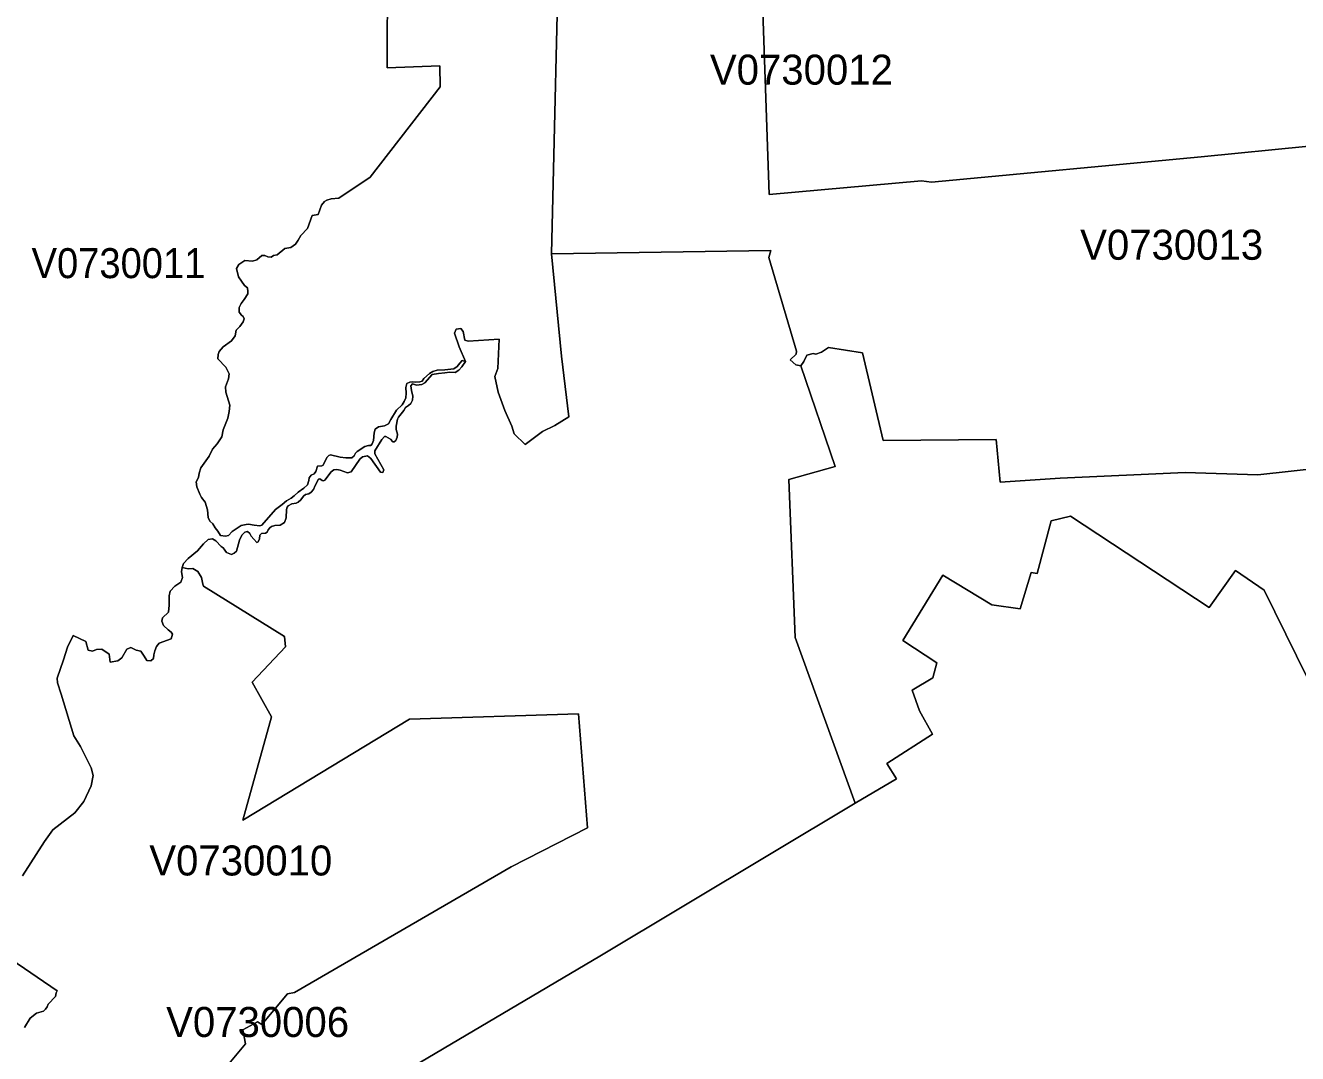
# Model space of a CAD drawing. Extents: x 369010 to 735936, y 6377141 to 6616555.
# Drawn here: x 531448 to 535688, y 6479190 to 6482618 of the extents above; entities that cross this region are included whole.
import ezdxf
from ezdxf.enums import TextEntityAlignment as Align

# ---------------------------------------------------------------- set-up
doc = ezdxf.new("R2010")
doc.units = 0
doc.header["$LTSCALE"] = 40
doc.layers.add('3', color=7, linetype='Continuous', lineweight=13)
doc.layers.add('4', color=7, linetype='Continuous')

msp = doc.modelspace()

# ---------------------------------------------------------------- linework, layer by layer
at = {"layer": '3'}
for points in [[(532375.89, 6481075.51), (532388.3, 6481086.27), (532392.44, 6481100.34), (532393.44, 6481109.61), (532399.89, 6481118.38), (532409.99, 6481123.01), (532415.45, 6481130.79), (532421.74, 6481148.83), (532435.47, 6481149.16), (532440.44, 6481151.98), (532452.02, 6481177.13), (532458.64, 6481183.59), (532464.93, 6481186.07), (532496.54, 6481178.29), (532515.41, 6481176.8), (532535.93, 6481176.64), (532543.05, 6481182.76), (532548.18, 6481191.37), (532553.15, 6481196.99), (532578.8, 6481214.37), (532591.05, 6481217.35), (532598.49, 6481217.68), (532603.46, 6481222.48), (532607.6, 6481234.56), (532609.75, 6481260.21), (532613.39, 6481272.3), (532624.31, 6481279.25), (532644.5, 6481283.05), (532657.91, 6481289.18), (532665.19, 6481304.4), (532684.89, 6481335.02), (532703.09, 6481352.57), (532710.04, 6481363.82), (532716, 6481376.07), (532716.5, 6481391.62), (532715.67, 6481411.15), (532719.31, 6481424.23), (532728.58, 6481428.7), (532737.35, 6481429.36), (532747.94, 6481428.04), (532762.01, 6481429.36), (532769.63, 6481432.01), (532775.58, 6481440.95), (532794.12, 6481457.83), (532805.54, 6481464.61), (532820.44, 6481468.09), (532845.92, 6481469.91), (532875.38, 6481473.22), (532886.31, 6481480.5), (532895.24, 6481491.92), (532903.85, 6481500.69), (532913.95, 6481497.05), (532893.42, 6481545.87), (532878.2, 6481592.05), (532883.82, 6481605.46), (532899.22, 6481607.61), (532906.33, 6481597.51), (532912.62, 6481568.71), (532923.88, 6481565.07), (533026.32, 6481571.69), (533021.69, 6481474.54), (533011.92, 6481447.07), (533023.51, 6481395.76), (533046.02, 6481334.36), (533068.86, 6481282.39), (533076.3, 6481256.24), (533113.87, 6481220.82), (533171.14, 6481264.52), (533212.68, 6481284.05), (533258.86, 6481312.85), (533234.53, 6481514.76), (533201.43, 6481856.03), (533228.9, 6483031.27)], [(533228.9, 6483031.27), (533201.43, 6481856.03), (533932.46, 6481867.95), (533925.17, 6481844.28), (534017.86, 6481532.14), (534016.53, 6481521.55), (533996.67, 6481503.17), (534015.71, 6481486.29), (534032.26, 6481483.48), (534042.68, 6481497.05), (534052.12, 6481518.24), (534072.97, 6481523.86), (534082.07, 6481522.04), (534101.11, 6481529.16), (534124.44, 6481544.39), (534238.14, 6481525.85), (534306.33, 6481233.73), (534683.02, 6481237.04), (534696.75, 6481095.37), (534896.68, 6481108.28), (535313.26, 6481126.98), (535554.89, 6481119.54), (536332.93, 6481204.94)], [(535724.87, 6482215.01), (535366.55, 6482179.92), (534467.86, 6482095.84), (534433.93, 6482099.32), (533926.83, 6482054.3), (533892.07, 6483049.64)], [(533892.07, 6483049.64), (533926.83, 6482054.3), (534433.93, 6482099.32), (534467.86, 6482095.84), (535366.55, 6482179.92), (535724.87, 6482215.01), (536057.03, 6482245.13), (535884.25, 6482617.18), (535736.95, 6482957.62)], [(532654.44, 6482800.06), (532653.77, 6482476.17), (532828.55, 6482483.29), (532829.54, 6482413.12), (532596.18, 6482112.39), (532492.74, 6482042.22), (532466.92, 6482040.07), (532451.86, 6482035.77), (532444.74, 6482030.47), (532434.98, 6482018.22), (532423.39, 6481987.27), (532403.7, 6481984.46), (532388.3, 6481940.77), (532365.13, 6481917.43), (532356.36, 6481901.54), (532347.76, 6481888.8), (532332.03, 6481877.54), (532312.5, 6481874.4), (532287.02, 6481853.38), (532274.77, 6481850.9), (532266.66, 6481844.94), (532255.74, 6481846.43), (532246.14, 6481851.4), (532235.71, 6481850.73), (532218.5, 6481836.83), (532204.76, 6481832.03), (532178.94, 6481834.18), (532158.59, 6481820.45), (532150.97, 6481807.21), (532158.42, 6481779.24), (532178.28, 6481750.44), (532187.71, 6481743.16), (532188.87, 6481730.41), (532188.54, 6481723.46), (532176.96, 6481703.93), (532166.86, 6481691.35), (532160.57, 6481677.62), (532159.74, 6481662.06), (532167.52, 6481652.46), (532173.48, 6481647.49), (532176.63, 6481639.72), (532173.98, 6481629.79), (532162.39, 6481614.56), (532149.65, 6481601.48), (532146.67, 6481583.11), (532135.08, 6481566.73), (532106.62, 6481546.21), (532093.54, 6481530.65), (532089.74, 6481520.88), (532088.74, 6481506.32), (532116.05, 6481478.18), (532127.14, 6481456.34), (532124.49, 6481439.29), (532114.4, 6481413.47), (532115.89, 6481395.1), (532128.96, 6481352.4), (532126.64, 6481330.39), (532122.17, 6481308.54), (532107.11, 6481269.65), (532101.82, 6481246.48), (532086.59, 6481223.47), (532071.2, 6481205.6), (532060.61, 6481181.77), (532032.8, 6481142.71), (532026.51, 6481125.49), (532024.03, 6481110.76), (532016.58, 6481096.53), (532018.57, 6481079.98), (532028.5, 6481054.82), (532035.12, 6481043.74), (532047.04, 6481028.01), (532054.15, 6481002.53), (532056.8, 6480977.53), (532061.93, 6480964.62), (532072.85, 6480956.02), (532080.47, 6480942.78), (532089.4, 6480931.36), (532098.34, 6480917.79), (532114.73, 6480914.81), (532124.66, 6480917.12), (532136.24, 6480930.37), (532166.36, 6480950.72), (532183.08, 6480954.53), (532191.02, 6480955.36), (532209.89, 6480951.38), (532228.76, 6480950.06), (532236.04, 6480951.72), (532280.73, 6481004.01), (532303.73, 6481021.23), (532317.47, 6481033.47), (532333.19, 6481042.08), (532343.12, 6481049.36), (532356.36, 6481061.28), (532375.89, 6481075.51)], [(532403.7, 6481984.46), (532423.39, 6481987.27), (532434.98, 6482018.22), (532444.74, 6482030.47), (532451.86, 6482035.77), (532466.92, 6482040.07), (532492.74, 6482042.22), (532596.18, 6482112.39), (532829.54, 6482413.12), (532828.55, 6482483.29), (532653.77, 6482476.17), (532654.44, 6482800.06)], [(532548.18, 6481191.37), (532543.05, 6481182.76), (532535.93, 6481176.64), (532515.41, 6481176.8), (532496.54, 6481178.29), (532464.93, 6481186.07), (532458.64, 6481183.59), (532452.02, 6481177.13), (532440.44, 6481151.98), (532435.47, 6481149.16), (532421.74, 6481148.83), (532415.45, 6481130.79), (532409.99, 6481123.01), (532399.89, 6481118.38), (532393.44, 6481109.61), (532392.44, 6481100.34), (532388.3, 6481086.27), (532375.89, 6481075.51), (532356.36, 6481061.28), (532343.12, 6481049.36), (532333.19, 6481042.08), (532317.47, 6481033.47), (532303.73, 6481021.23), (532280.73, 6481004.01), (532236.04, 6480951.72), (532228.76, 6480950.06), (532209.89, 6480951.38), (532191.02, 6480955.36), (532183.08, 6480954.53), (532166.36, 6480950.72), (532136.24, 6480930.37), (532124.66, 6480917.12), (532114.73, 6480914.81), (532098.34, 6480917.79), (532089.4, 6480931.36), (532080.47, 6480942.78), (532072.85, 6480956.02), (532061.93, 6480964.62), (532056.8, 6480977.53), (532054.15, 6481002.53), (532047.04, 6481028.01), (532035.12, 6481043.74), (532028.5, 6481054.82), (532018.57, 6481079.98), (532016.58, 6481096.53), (532024.03, 6481110.76), (532026.51, 6481125.49), (532032.8, 6481142.71), (532060.61, 6481181.77), (532071.2, 6481205.6), (532086.59, 6481223.47), (532101.82, 6481246.48), (532107.11, 6481269.65), (532122.17, 6481308.54), (532126.64, 6481330.39), (532128.96, 6481352.4), (532115.89, 6481395.1), (532114.4, 6481413.47), (532124.49, 6481439.29), (532127.14, 6481456.34), (532116.05, 6481478.18), (532088.74, 6481506.32), (532089.74, 6481520.88), (532093.54, 6481530.65), (532106.62, 6481546.21), (532135.08, 6481566.73), (532146.67, 6481583.11), (532149.65, 6481601.48), (532162.39, 6481614.56), (532173.98, 6481629.79), (532176.63, 6481639.72), (532173.48, 6481647.49), (532167.52, 6481652.46), (532159.74, 6481662.06), (532160.57, 6481677.62), (532166.86, 6481691.35), (532176.96, 6481703.93), (532188.54, 6481723.46), (532188.87, 6481730.41), (532187.71, 6481743.16), (532178.28, 6481750.44), (532158.42, 6481779.24), (532150.97, 6481807.21), (532158.59, 6481820.45), (532178.94, 6481834.18), (532204.76, 6481832.03), (532218.5, 6481836.83), (532235.71, 6481850.73), (532246.14, 6481851.4), (532255.74, 6481846.43), (532266.66, 6481844.94), (532274.77, 6481850.9), (532287.02, 6481853.38), (532312.5, 6481874.4), (532332.03, 6481877.54), (532347.76, 6481888.8), (532356.36, 6481901.54), (532365.13, 6481917.43), (532388.3, 6481940.77), (532403.7, 6481984.46)], [(533201.43, 6481856.03), (533234.53, 6481514.76), (533258.86, 6481312.85), (533212.68, 6481284.05), (533171.14, 6481264.52), (533113.87, 6481220.82), (533076.3, 6481256.24), (533068.86, 6481282.39), (533046.02, 6481334.36), (533023.51, 6481395.76), (533011.92, 6481447.07), (533021.69, 6481474.54), (533026.32, 6481571.69), (532923.88, 6481565.07), (532912.62, 6481568.71), (532906.33, 6481597.51), (532899.22, 6481607.61), (532883.82, 6481605.46), (532878.2, 6481592.05), (532893.42, 6481545.87), (532913.95, 6481497.05), (532902.03, 6481480.17), (532891.77, 6481468.25), (532879.85, 6481461.3), (532862.8, 6481462.13), (532846.09, 6481459.32), (532824.08, 6481457.33), (532803.55, 6481453.85), (532778.89, 6481426.71), (532769.29, 6481420.26), (532751.09, 6481419.1), (532737.52, 6481423.24), (532732.39, 6481416.78), (532734.04, 6481400.73), (532738.68, 6481382.03), (532737.85, 6481368.12), (532732.06, 6481357.37), (532724.44, 6481350.75), (532714.02, 6481344.62), (532708.39, 6481333.86), (532690.68, 6481312.35), (532688.03, 6481305.07), (532683.56, 6481282.39), (532683.56, 6481270.31), (532687.37, 6481255.75), (532686.87, 6481244.99), (532681.91, 6481233.73), (532676.28, 6481229.27), (532672.47, 6481230.09), (532665.03, 6481239.03), (532649.3, 6481247.64), (532644.5, 6481247.47), (532635.57, 6481237.71), (532612.07, 6481199.47), (532611.9, 6481189.38), (532642.35, 6481136.09), (532638.71, 6481127.48), (532631.1, 6481127.98), (532599.32, 6481174.15), (532587.41, 6481182.43), (532571.19, 6481179.45), (532561.92, 6481171.67), (532533.95, 6481129.47), (532521.04, 6481126.82), (532496.21, 6481135.26), (532485.12, 6481137.74), (532475.36, 6481135.76), (532467.25, 6481129.14), (532445.24, 6481101.33), (532441.6, 6481099.34), (532436.3, 6481100.83), (532429.18, 6481105.8), (532424.88, 6481104.97), (532413.96, 6481084.12), (532407.83, 6481070.38), (532400.06, 6481061.44), (532392.11, 6481056.64), (532381.68, 6481053.67), (532374.4, 6481049.03), (532365.3, 6481036.12), (532357.02, 6481028.84), (532350.24, 6481025.2), (532335.34, 6481023.38), (532323.1, 6481015.77), (532319.95, 6481011.63), (532318.3, 6481003.68), (532316.97, 6480976.21), (532311.68, 6480960.65), (532296.45, 6480951.55), (532278.58, 6480950.72), (532267.65, 6480946.92), (532262.36, 6480942.61), (532257.23, 6480935.83), (532253.58, 6480928.21), (532248.29, 6480925.4), (532234.55, 6480924.24), (532228.76, 6480918.45), (532228.1, 6480906.53), (532223.3, 6480895.94), (532219.33, 6480894.45)], [(534212.99, 6480024.73), (534012.89, 6480577.18), (533992.04, 6481104.31), (534146.95, 6481147.51), (534032.26, 6481483.48), (534015.71, 6481486.29), (533996.67, 6481503.17), (534016.53, 6481521.55), (534017.86, 6481532.14), (533925.17, 6481844.28), (533932.46, 6481867.95), (533201.43, 6481856.03)], [(536332.93, 6481204.94), (535554.89, 6481119.54), (535313.26, 6481126.98), (534896.68, 6481108.28), (534696.75, 6481095.37), (534683.02, 6481237.04), (534306.33, 6481233.73), (534238.14, 6481525.85), (534124.44, 6481544.39), (534101.11, 6481529.16), (534082.07, 6481522.04), (534072.97, 6481523.86), (534052.12, 6481518.24), (534042.68, 6481497.05), (534032.26, 6481483.48), (534146.95, 6481147.51), (533992.04, 6481104.31), (534012.89, 6480577.18), (534212.99, 6480024.73), (534351.02, 6480106.49), (534319.24, 6480157.3), (534470.51, 6480255.27), (534427.98, 6480332.73), (534403.48, 6480401.25), (534471.83, 6480442.79), (534485.41, 6480492.94), (534372.37, 6480566.92), (534505.43, 6480784.72), (534668.62, 6480685.75), (534762.62, 6480672.51), (534799.37, 6480793.99), (534819.72, 6480790.85), (534866.89, 6480965.78), (534930.61, 6480982), (535393.53, 6480677.64), (535481.24, 6480800.94), (535576.41, 6480734.57), (536221.38, 6479423.12)], [(532318.3, 6481003.68), (532319.95, 6481011.63), (532323.1, 6481015.77), (532335.34, 6481023.38), (532350.24, 6481025.2), (532357.02, 6481028.84), (532365.3, 6481036.12), (532374.4, 6481049.03), (532381.68, 6481053.67), (532392.11, 6481056.64), (532400.06, 6481061.44), (532407.83, 6481070.38), (532413.96, 6481084.12), (532424.88, 6481104.97), (532429.18, 6481105.8), (532436.3, 6481100.83), (532441.6, 6481099.34), (532445.24, 6481101.33), (532467.25, 6481129.14), (532475.36, 6481135.76), (532485.12, 6481137.74), (532496.21, 6481135.26), (532521.04, 6481126.82), (532533.95, 6481129.47), (532561.92, 6481171.67), (532571.19, 6481179.45), (532587.41, 6481182.43), (532599.32, 6481174.15), (532631.1, 6481127.98), (532638.71, 6481127.48), (532642.35, 6481136.09), (532611.9, 6481189.38), (532612.07, 6481199.47), (532635.57, 6481237.71), (532644.5, 6481247.47), (532649.3, 6481247.64), (532665.03, 6481239.03), (532672.47, 6481230.09), (532676.28, 6481229.27), (532681.91, 6481233.73), (532686.87, 6481244.99), (532687.37, 6481255.75), (532683.56, 6481270.31), (532683.56, 6481282.39), (532688.03, 6481305.07), (532690.68, 6481312.35), (532708.39, 6481333.86), (532714.02, 6481344.62), (532724.44, 6481350.75), (532732.06, 6481357.37), (532737.85, 6481368.12), (532738.68, 6481382.03), (532734.04, 6481400.73), (532732.39, 6481416.78), (532737.52, 6481423.24), (532751.09, 6481419.1), (532769.29, 6481420.26), (532778.89, 6481426.71), (532803.55, 6481453.85), (532824.08, 6481457.33), (532846.09, 6481459.32), (532862.8, 6481462.13), (532879.85, 6481461.3), (532891.77, 6481468.25), (532902.03, 6481480.17), (532913.95, 6481497.05), (532903.85, 6481500.69), (532895.24, 6481491.92), (532886.31, 6481480.5), (532875.38, 6481473.22), (532845.92, 6481469.91), (532820.44, 6481468.09), (532805.54, 6481464.61), (532794.12, 6481457.83), (532775.58, 6481440.95), (532769.63, 6481432.01), (532762.01, 6481429.36), (532747.94, 6481428.04), (532737.35, 6481429.36), (532728.58, 6481428.7), (532719.31, 6481424.23), (532715.67, 6481411.15), (532716.5, 6481391.62), (532716, 6481376.07), (532710.04, 6481363.82), (532703.09, 6481352.57), (532684.89, 6481335.02), (532665.19, 6481304.4), (532657.91, 6481289.18), (532644.5, 6481283.05), (532624.31, 6481279.25), (532613.39, 6481272.3), (532609.75, 6481260.21), (532607.6, 6481234.56), (532603.46, 6481222.48), (532598.49, 6481217.68), (532591.05, 6481217.35), (532578.8, 6481214.37), (532553.15, 6481196.99), (532548.18, 6481191.37)], [(531438.48, 6479782.1), (531511.8, 6479897.12), (531538.77, 6479936.18), (531587.93, 6479973.26), (531611.93, 6479993.12), (531642.38, 6480030.52), (531666.38, 6480082.16), (531673, 6480117.41), (531667.37, 6480142.4), (531631.29, 6480214.39), (531609.28, 6480249.48), (531566.91, 6480388.67), (531554.66, 6480426.24), (531554, 6480441.14), (531574.85, 6480502.7), (531587.93, 6480544.58), (531607.13, 6480584.46), (531649.16, 6480564.44), (531656.61, 6480535.47), (531671.01, 6480531.17), (531684.75, 6480537.62), (531701.96, 6480538.12), (531726.45, 6480521.57), (531730.59, 6480495.09), (531755.58, 6480499.39), (531768.82, 6480509.65), (531786.2, 6480538.62), (531799.28, 6480544.41), (531817.32, 6480534.98), (531832.54, 6480531.34), (531843.63, 6480515.45), (531852.24, 6480500.88), (531865.48, 6480499.56), (531874.91, 6480506.84), (531876.07, 6480518.92), (531878.88, 6480532.99), (531885.01, 6480547.22), (531893.45, 6480558.64), (531933.5, 6480572.88), (531938.46, 6480588.77), (531933.67, 6480595.22), (531923.73, 6480602.5), (531907.52, 6480616.74), (531902.38, 6480632.13), (531904.7, 6480643.05), (531924.89, 6480662.08), (531926.71, 6480684.92), (531926.55, 6480716.04), (531929.69, 6480732.26), (531945.25, 6480747.98), (531965.28, 6480761.55), (531971.57, 6480776.78), (531967.59, 6480796.31), (531969.75, 6480810.71), (531974.38, 6480823.62), (531990.43, 6480841.16), (532021.71, 6480865.98), (532041.08, 6480889.32), (532056.63, 6480904.38), (532070.7, 6480906.53), (532082.45, 6480899.25), (532100.33, 6480880.38), (532106.62, 6480876.08), (532117.87, 6480861.02), (532134.09, 6480854.23), (532143.69, 6480858.54), (532151.14, 6480865.32), (532160.9, 6480901.73), (532169.34, 6480918.45), (532178.45, 6480928.71), (532187.71, 6480931.03), (532195.33, 6480924.08), (532199.63, 6480914.81), (532208.57, 6480904.71), (532219.33, 6480894.45), (532223.3, 6480895.94), (532228.1, 6480906.53), (532228.76, 6480918.45), (532234.55, 6480924.24), (532248.29, 6480925.4), (532253.58, 6480928.21), (532257.23, 6480935.83), (532262.36, 6480942.61), (532267.65, 6480946.92), (532278.58, 6480950.72), (532296.45, 6480951.55), (532311.68, 6480960.65), (532316.97, 6480976.21), (532318.3, 6481003.68)], [(536221.38, 6479423.12), (535576.41, 6480734.57), (535481.24, 6480800.94), (535393.53, 6480677.64), (534930.61, 6480982), (534866.89, 6480965.78), (534819.72, 6480790.85), (534799.37, 6480793.99), (534762.62, 6480672.51), (534668.62, 6480685.75), (534505.43, 6480784.72), (534372.37, 6480566.92), (534485.41, 6480492.94), (534471.83, 6480442.79), (534403.48, 6480401.25), (534427.98, 6480332.73), (534470.51, 6480255.27), (534319.24, 6480157.3), (534351.02, 6480106.49), (534212.99, 6480024.73)], [(532219.33, 6480894.45), (532208.57, 6480904.71), (532199.63, 6480914.81), (532195.33, 6480924.08), (532187.71, 6480931.03), (532178.45, 6480928.71), (532169.34, 6480918.45), (532160.9, 6480901.73), (532151.14, 6480865.32), (532143.69, 6480858.54), (532134.09, 6480854.23), (532117.87, 6480861.02), (532106.62, 6480876.08), (532100.33, 6480880.38), (532082.45, 6480899.25), (532070.7, 6480906.53), (532056.63, 6480904.38), (532041.08, 6480889.32), (532021.71, 6480865.98), (531990.43, 6480841.16), (531974.38, 6480823.62), (531969.75, 6480810.71), (531989.94, 6480806.73), (532005.33, 6480807.73), (532022.54, 6480796.97), (532035.12, 6480777.27), (532038.59, 6480754.93), (532041.41, 6480748.81), (532310.85, 6480580.66), (532313.99, 6480545.9), (532203.44, 6480427.9), (532267.49, 6480313.2), (532172.82, 6479968.62), (532727.59, 6480304.43), (533290.8, 6480323.3), (533321.58, 6479942.31), (533066.54, 6479812.22), (532344.12, 6479393.16), (532321.28, 6479389.69), (532236.04, 6479287.08), (532221.64, 6479295.35), (532171.83, 6479269.04), (532181.42, 6479222.36), (532103.14, 6479129.19)], [(531328.75, 6479062.65), (531742.51, 6479041.47), (532076.16, 6478908.73), (532103.14, 6479129.19), (532181.42, 6479222.36), (532171.83, 6479269.04), (532221.64, 6479295.35), (532236.04, 6479287.08), (532321.28, 6479389.69), (532344.12, 6479393.16), (533066.54, 6479812.22), (533321.58, 6479942.31), (533290.8, 6480323.3), (532727.59, 6480304.43), (532172.82, 6479968.62), (532267.49, 6480313.2), (532203.44, 6480427.9), (532313.99, 6480545.9), (532310.85, 6480580.66), (532041.41, 6480748.81), (532038.59, 6480754.93), (532035.12, 6480777.27), (532022.54, 6480796.97), (532005.33, 6480807.73)], [(531969.75, 6480810.71), (531967.59, 6480796.31), (531971.57, 6480776.78), (531965.28, 6480761.55), (531945.25, 6480747.98), (531929.69, 6480732.26), (531926.55, 6480716.04), (531926.71, 6480684.92), (531924.89, 6480662.08), (531904.7, 6480643.05), (531902.38, 6480632.13), (531907.52, 6480616.74), (531923.73, 6480602.5), (531933.67, 6480595.22), (531938.46, 6480588.77), (531933.5, 6480572.88), (531893.45, 6480558.64), (531885.01, 6480547.22), (531878.88, 6480532.99), (531876.07, 6480518.92), (531874.91, 6480506.84), (531865.48, 6480499.56), (531852.24, 6480500.88), (531843.63, 6480515.45), (531832.54, 6480531.34), (531817.32, 6480534.98), (531799.28, 6480544.41), (531786.2, 6480538.62), (531768.82, 6480509.65), (531755.58, 6480499.39), (531730.59, 6480495.09), (531726.45, 6480521.57), (531701.96, 6480538.12), (531684.75, 6480537.62), (531671.01, 6480531.17), (531656.61, 6480535.47), (531649.16, 6480564.44), (531607.13, 6480584.46), (531587.93, 6480544.58), (531574.85, 6480502.7), (531554, 6480441.14), (531554.66, 6480426.24), (531566.91, 6480388.67), (531609.28, 6480249.48), (531631.29, 6480214.39), (531667.37, 6480142.4), (531673, 6480117.41), (531666.38, 6480082.16), (531642.38, 6480030.52), (531611.93, 6479993.12), (531587.93, 6479973.26), (531538.77, 6479936.18), (531511.8, 6479897.12), (531438.48, 6479782.1)], [(532005.33, 6480807.73), (531989.94, 6480806.73), (531969.75, 6480810.71)], [(531216.7, 6477705.52), (531564.43, 6477838.25), (531844.96, 6477910.25), (531889.14, 6477919.68), (531921.75, 6477935.57), (532085.43, 6478029.74), (532122.67, 6478045.63), (532160.41, 6478054.57), (532209.23, 6478051.75), (532233.89, 6478041.33), (532701.77, 6477834.61), (532583.76, 6478440.19), (532365.3, 6478778.15), (532240.34, 6478853.62), (532666.68, 6479104.03), (533361.8, 6479514.31), (534212.99, 6480024.73)], [(534212.99, 6480024.73), (533361.8, 6479514.31), (532666.68, 6479104.03)], [(531243.35, 6479609.81), (531553.83, 6479398.63), (531550.03, 6479392.83), (531547.88, 6479380.09), (531523.71, 6479354.93), (531520.73, 6479346.16), (531515.11, 6479337.89), (531507.82, 6479331.6), (531484.16, 6479325.14), (531463.47, 6479308.1), (531445.1, 6479277.31)], [(531445.1, 6479277.31), (531463.47, 6479308.1), (531484.16, 6479325.14), (531507.82, 6479331.6), (531515.11, 6479337.89), (531520.73, 6479346.16), (531523.71, 6479354.93), (531547.88, 6479380.09), (531550.03, 6479392.83), (531553.83, 6479398.63), (531243.35, 6479609.81)]]:
    msp.add_lwpolyline(points, dxfattribs=at)

# ---------------------------------------------------------------- texts
at = {"layer": '4'}
for s, p in [('V0730012', (534033.99, 6482420.57)), ('V0730013', (535268, 6481836.71)), ('V0730010', (532165.58, 6479783.79)), ('V0730006', (532221.64, 6479245.35))]:
    msp.add_text(s, height=100, dxfattribs=at).set_placement(p, align=Align.CENTER)
at = {"layer": '4', "width": 0.95}
msp.add_text('V0730011', height=100, dxfattribs=at).set_placement((531757.91, 6481775.39), align=Align.CENTER)

doc.saveas('drawing.dxf')
